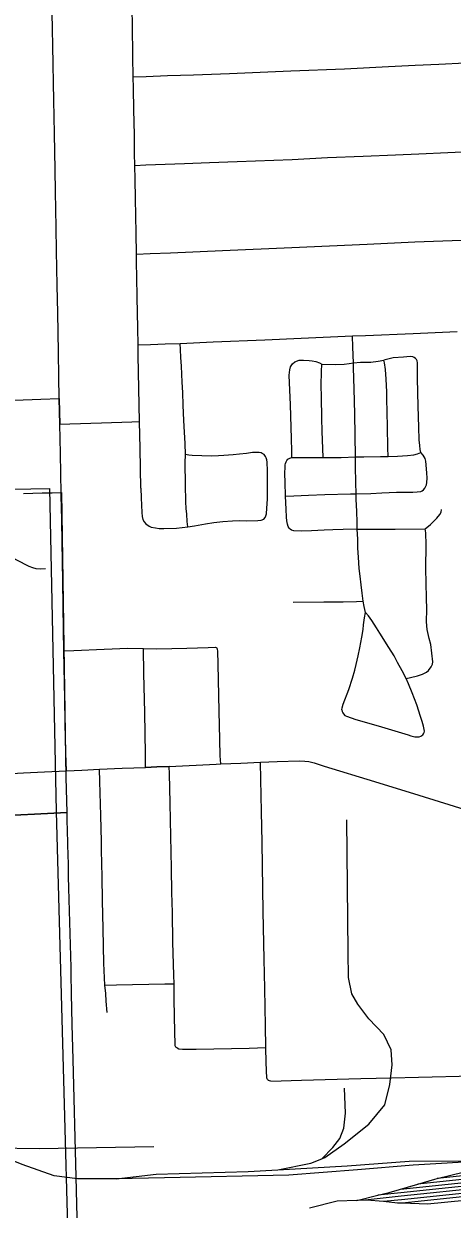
# Model space of a CAD drawing. Extents: x -59 to 82, y -3 to 49.
# Drawn here: x -11.841 to -11.556, y 33.772 to 34.562 of the extents above; entities that cross this region are included whole.
import ezdxf

# ---------------------------------------------------------------- set-up
doc = ezdxf.new("R2010")
doc.units = 0
for name, color, linetype in [('GM_X_City_Street', 7, 'Continuous'), ('GM_X_Corporation', 7, 'Continuous'), ('GM_X_County_Road', 7, 'Continuous'), ('GM_X_Rail_Line', 7, 'Continuous')]:
    doc.layers.add(name, color=color, linetype=linetype)

msp = doc.modelspace()

# ---------------------------------------------------------------- linework, layer by layer
at = {"layer": 'GM_X_City_Street'}
for points in [[(-11.76306, 34.2523), (-11.76347, 34.27886), (-11.76376, 34.29676), (-11.76467, 34.34077), (-11.76479, 34.34778), (-11.76501, 34.35889), (-11.76542, 34.37951), (-11.76565, 34.39296), (-11.76583, 34.40264), (-11.76592, 34.40829), (-11.76616, 34.42232), (-11.76661, 34.44539), (-11.76678, 34.45788), (-11.7669, 34.4674), (-11.76708, 34.47524), (-11.76728, 34.48781), (-11.76761, 34.50439), (-11.76789, 34.51878), (-11.76799, 34.52626), (-11.76822, 34.53963), (-11.76859, 34.561), (-11.76898, 34.58156), (-11.7692, 34.59068)], [(-11.76799, 34.52626), (-11.75952, 34.52658), (-11.74524, 34.52713), (-11.72803, 34.52775), (-11.70401, 34.52862), (-11.66315, 34.53029), (-11.62738, 34.5317), (-11.59813, 34.5332), (-11.58036, 34.53407), (-11.56475, 34.53484), (-11.54724, 34.53561)], [(-11.7669, 34.4674), (-11.75954, 34.46768), (-11.734, 34.46871), (-11.71723, 34.46939), (-11.69881, 34.46998), (-11.6622, 34.47137), (-11.63884, 34.47255), (-11.61516, 34.47342), (-11.5936, 34.47443), (-11.57799, 34.47516), (-11.53951, 34.47689), (-11.51977, 34.47781), (-11.50452, 34.47852), (-11.49834, 34.47877), (-11.48254, 34.47953), (-11.43757, 34.48135), (-11.41033, 34.48267), (-11.34632, 34.48565), (-11.30617, 34.48734), (-11.26412, 34.48938), (-11.23018, 34.49074), (-11.20204, 34.49216), (-11.19216, 34.49251)], [(-11.76592, 34.40829), (-11.75668, 34.40859), (-11.74327, 34.40903), (-11.70853, 34.41064), (-11.6625, 34.41277), (-11.61232, 34.41485), (-11.58068, 34.41638), (-11.54957, 34.41761), (-11.51246, 34.41933), (-11.50344, 34.41975), (-11.49537, 34.4201), (-11.46685, 34.42131), (-11.4501, 34.42203), (-11.40161, 34.42411), (-11.36156, 34.42578), (-11.32754, 34.42751), (-11.30757, 34.42846), (-11.27536, 34.4298), (-11.23595, 34.43145), (-11.19102, 34.43356)], [(-11.76479, 34.34778), (-11.75659, 34.34798), (-11.74675, 34.34844), (-11.73672, 34.34885), (-11.71475, 34.34983), (-11.68048, 34.35124), (-11.6563, 34.35228), (-11.63184, 34.35331), (-11.62211, 34.35378), (-11.61347, 34.35412), (-11.58175, 34.35548), (-11.5526, 34.35674)], [(-11.73178, 34.22671), (-11.73215, 34.23011), (-11.73242, 34.23497), (-11.73273, 34.23893), (-11.73297, 34.2434), (-11.7332, 34.25485), (-11.7334, 34.26926), (-11.73322, 34.27477), (-11.73354, 34.28211), (-11.73396, 34.28967), (-11.73434, 34.29741), (-11.73475, 34.30772), (-11.73509, 34.31614), (-11.73541, 34.32303), (-11.73601, 34.33372), (-11.7364, 34.33933), (-11.73651, 34.34478), (-11.73672, 34.34885)], [(-11.62917, 34.10478), (-11.62903, 34.10611), (-11.62841, 34.10848), (-11.62468, 34.11834), (-11.62212, 34.12591), (-11.62061, 34.13124), (-11.61961, 34.13493), (-11.6183, 34.14069), (-11.6173, 34.14614), (-11.61605, 34.15308), (-11.61511, 34.1583), (-11.61474, 34.16148), (-11.61425, 34.166), (-11.6136, 34.16953), (-11.61435, 34.17352), (-11.61511, 34.17716), (-11.61567, 34.18239), (-11.61633, 34.18795), (-11.61709, 34.19383), (-11.6178, 34.199), (-11.61826, 34.20652), (-11.6185, 34.21239), (-11.61871, 34.21839), (-11.61895, 34.22501), (-11.61913, 34.22959), (-11.61937, 34.23704), (-11.61963, 34.2449), (-11.61976, 34.24869), (-11.61991, 34.25607), (-11.62014, 34.26683), (-11.62022, 34.27316), (-11.62064, 34.3019), (-11.62102, 34.31847), (-11.62144, 34.33254), (-11.62154, 34.33577), (-11.62193, 34.34627), (-11.62211, 34.35378)], [(-11.66669, 34.247), (-11.66118, 34.24731), (-11.65153, 34.24779), (-11.64049, 34.2481), (-11.62346, 34.24858), (-11.61976, 34.24869), (-11.60999, 34.24895), (-11.60271, 34.24929), (-11.59289, 34.24962), (-11.58194, 34.24981), (-11.57907, 34.25001), (-11.57675, 34.25026), (-11.57574, 34.25065), (-11.57488, 34.25124), (-11.57397, 34.25235), (-11.57351, 34.25335), (-11.57295, 34.2547), (-11.57263, 34.25624), (-11.5724, 34.25901), (-11.5726, 34.26256), (-11.5734, 34.27027), (-11.57392, 34.27222), (-11.57517, 34.27439), (-11.5766, 34.27625), (-11.57704, 34.27812), (-11.5774, 34.28078), (-11.57778, 34.28463), (-11.57792, 34.29302), (-11.57851, 34.30706), (-11.57881, 34.3254), (-11.57889, 34.33347), (-11.57898, 34.33577), (-11.57919, 34.33709), (-11.57965, 34.33799), (-11.58025, 34.33883), (-11.58109, 34.33949), (-11.5821, 34.33996), (-11.58375, 34.34004), (-11.58827, 34.33973), (-11.59504, 34.33912), (-11.60127, 34.33763)], [(-11.66244, 34.27278), (-11.66257, 34.27705), (-11.66284, 34.28538), (-11.66351, 34.3078), (-11.6642, 34.32757), (-11.66387, 34.33131), (-11.66333, 34.3332), (-11.66213, 34.33512), (-11.66041, 34.33663), (-11.65774, 34.33754), (-11.65475, 34.33771), (-11.65104, 34.33741), (-11.64891, 34.33712), (-11.64654, 34.33674), (-11.64415, 34.33587), (-11.6426, 34.33488), (-11.63335, 34.33481), (-11.62775, 34.335), (-11.62432, 34.33534), (-11.62154, 34.33577), (-11.61684, 34.33624), (-11.61007, 34.33638), (-11.60499, 34.337), (-11.60127, 34.33763)], [(-11.64162, 34.2728), (-11.64231, 34.29036), (-11.64249, 34.29876), (-11.64286, 34.31323), (-11.64306, 34.32083), (-11.64283, 34.33012), (-11.6426, 34.33488)], [(-11.59852, 34.27356), (-11.59862, 34.2792), (-11.59895, 34.29349), (-11.59928, 34.31204), (-11.59941, 34.31645), (-11.59973, 34.32502), (-11.60015, 34.33144), (-11.60088, 34.33586), (-11.60127, 34.33763)], [(-11.86574, 34.31105), (-11.86445, 34.31047), (-11.86275, 34.31035), (-11.84699, 34.31095), (-11.82939, 34.31158), (-11.8173, 34.31201)], [(-11.8173, 34.31201), (-11.81709, 34.30331), (-11.8169, 34.29498)], [(-11.8169, 34.29498), (-11.81022, 34.2952), (-11.78919, 34.29592), (-11.76893, 34.29659), (-11.76376, 34.29676)], [(-11.76306, 34.2523), (-11.76274, 34.24587), (-11.76236, 34.23625), (-11.76206, 34.23351), (-11.76166, 34.2315), (-11.76084, 34.22989), (-11.75958, 34.22855), (-11.75739, 34.22706), (-11.75604, 34.22648), (-11.75317, 34.22587), (-11.75068, 34.22563), (-11.74773, 34.2255), (-11.73933, 34.22569), (-11.7355, 34.22611), (-11.73178, 34.22671), (-11.72726, 34.22734), (-11.71989, 34.22856), (-11.71438, 34.22944), (-11.70844, 34.2302), (-11.70209, 34.2307), (-11.69709, 34.23081), (-11.69269, 34.2307), (-11.68509, 34.2308), (-11.68289, 34.23115), (-11.68122, 34.23181), (-11.68022, 34.23287), (-11.67973, 34.23393), (-11.67933, 34.23531), (-11.6791, 34.23902), (-11.67877, 34.24498), (-11.67866, 34.2489), (-11.67878, 34.26537), (-11.67888, 34.26842), (-11.67899, 34.26973), (-11.67925, 34.27134), (-11.6797, 34.2726), (-11.68012, 34.27352), (-11.68103, 34.27474), (-11.68224, 34.27555), (-11.68301, 34.27595), (-11.68428, 34.27625), (-11.68879, 34.27605), (-11.69276, 34.27548), (-11.6974, 34.27493), (-11.70162, 34.27463), (-11.70766, 34.27426), (-11.7113, 34.27399), (-11.716, 34.27381), (-11.72879, 34.27405), (-11.73096, 34.27439), (-11.73322, 34.27477)], [(-11.61895, 34.22501), (-11.62832, 34.22482), (-11.63521, 34.22462), (-11.64107, 34.22445), (-11.64938, 34.22407), (-11.65598, 34.22372), (-11.66129, 34.22408), (-11.66271, 34.22446), (-11.66364, 34.22505), (-11.66431, 34.22578), (-11.66486, 34.22682), (-11.66545, 34.22842), (-11.6658, 34.23068), (-11.66604, 34.23305), (-11.66636, 34.23832), (-11.66669, 34.247), (-11.66701, 34.25636), (-11.6672, 34.26185), (-11.66703, 34.26676), (-11.66692, 34.26788), (-11.66663, 34.2689), (-11.6663, 34.26986), (-11.66581, 34.27076), (-11.66511, 34.27166), (-11.66395, 34.2724), (-11.66244, 34.27278), (-11.64162, 34.2728), (-11.62974, 34.27292), (-11.62022, 34.27316), (-11.61459, 34.27324), (-11.60364, 34.27341), (-11.59852, 34.27356), (-11.5922, 34.27371), (-11.58551, 34.27419), (-11.58138, 34.27466), (-11.57889, 34.27531), (-11.5766, 34.27625)], [(-11.95508, 34.26545), (-11.94469, 34.2596), (-11.93516, 34.25424), (-11.9253, 34.2488), (-11.91752, 34.24447), (-11.90861, 34.2395), (-11.89986, 34.23463), (-11.88875, 34.22844), (-11.87826, 34.2226), (-11.87009, 34.21805), (-11.86172, 34.2135), (-11.85327, 34.2089), (-11.84567, 34.20477), (-11.83742, 34.20041), (-11.83504, 34.19951), (-11.8329, 34.19893), (-11.83002, 34.19877), (-11.82642, 34.19895)], [(-11.61895, 34.22501), (-11.59375, 34.22519), (-11.57387, 34.22533), (-11.57033, 34.22818), (-11.56595, 34.23252), (-11.56414, 34.23478), (-11.56327, 34.23642), (-11.56298, 34.23824)], [(-11.58646, 34.12562), (-11.58354, 34.12629), (-11.57897, 34.12743), (-11.57553, 34.12856), (-11.57298, 34.12986), (-11.57156, 34.13089), (-11.56979, 34.13332), (-11.56902, 34.13511), (-11.56861, 34.13682), (-11.57, 34.14821), (-11.57106, 34.15221), (-11.57238, 34.15828), (-11.57272, 34.16063), (-11.57285, 34.1636), (-11.5727, 34.1716), (-11.57285, 34.17946), (-11.57336, 34.19898), (-11.57323, 34.21462), (-11.57347, 34.22262), (-11.57387, 34.22533)], [(-11.66162, 34.17647), (-11.64132, 34.17658), (-11.62826, 34.17675), (-11.61941, 34.17698), (-11.61511, 34.17716)], [(-11.62917, 34.10478), (-11.62896, 34.10359), (-11.62868, 34.10268), (-11.62823, 34.10209), (-11.62719, 34.10108), (-11.62623, 34.1005), (-11.61989, 34.09832), (-11.61293, 34.09633), (-11.60284, 34.09344), (-11.59617, 34.09144), (-11.58519, 34.08806), (-11.58327, 34.08744), (-11.5806, 34.08683), (-11.57902, 34.0867), (-11.57789, 34.08678), (-11.57673, 34.08713), (-11.57593, 34.0876), (-11.57532, 34.08813), (-11.57487, 34.08876), (-11.57446, 34.08959), (-11.57423, 34.09051), (-11.57483, 34.09396), (-11.5758, 34.09697), (-11.57696, 34.10035), (-11.57944, 34.10811), (-11.58237, 34.11617), (-11.58487, 34.122), (-11.58646, 34.12562), (-11.58907, 34.13075), (-11.59219, 34.13623), (-11.59455, 34.14062), (-11.59801, 34.14637), (-11.60395, 34.15577), (-11.6061, 34.15936), (-11.60931, 34.16435), (-11.61162, 34.16735), (-11.6136, 34.16953)], [(-11.81413, 34.14407), (-11.80748, 34.14424), (-11.78746, 34.14509), (-11.77168, 34.14575), (-11.76117, 34.14555), (-11.75236, 34.14537), (-11.73234, 34.14589), (-11.7182, 34.14632), (-11.7134, 34.14642), (-11.7124, 34.14596)], [(-11.75978, 34.06646), (-11.75996, 34.07525), (-11.76037, 34.10303), (-11.76102, 34.12895), (-11.76117, 34.14555)], [(-11.70984, 34.0687), (-11.71012, 34.07407), (-11.71035, 34.08503), (-11.71075, 34.10379), (-11.71159, 34.13507), (-11.71183, 34.14379), (-11.71198, 34.14509), (-11.7124, 34.14596)], [(-11.78544, 33.90314), (-11.78599, 33.91064), (-11.78622, 33.91574), (-11.78686, 33.92142), (-11.78764, 33.93608), (-11.78799, 33.95881), (-11.78841, 33.97788), (-11.78871, 33.99362), (-11.78904, 34.01139), (-11.78915, 34.01712), (-11.78951, 34.03446), (-11.79021, 34.05693), (-11.79047, 34.0652)], [(-11.74417, 34.06712), (-11.75222, 34.06678), (-11.75978, 34.06646)], [(-11.73872, 33.87958), (-11.73963, 33.88015), (-11.74002, 33.881), (-11.74022, 33.88238), (-11.74035, 33.89008), (-11.7407, 33.91192), (-11.74087, 33.92231), (-11.74101, 33.92796), (-11.74158, 33.95002), (-11.74191, 33.9698), (-11.74229, 33.98316), (-11.74266, 33.9992), (-11.74325, 34.03121), (-11.74346, 34.04277), (-11.74397, 34.06212), (-11.74417, 34.06712)], [(-11.67971, 33.87993), (-11.68, 33.8944), (-11.6805, 33.91924), (-11.68096, 33.93869), (-11.68153, 33.97048), (-11.68224, 34.01651), (-11.68268, 34.03694), (-11.68309, 34.05825), (-11.68347, 34.06983)], [(-11.78686, 33.92142), (-11.7792, 33.92157), (-11.74702, 33.92224), (-11.74087, 33.92231)], [(-11.73872, 33.87958), (-11.73765, 33.87904), (-11.73528, 33.87869), (-11.72614, 33.87885), (-11.69095, 33.87953), (-11.67971, 33.87993)], [(-11.67658, 33.8575), (-11.67733, 33.8576), (-11.67782, 33.85778), (-11.6781, 33.85795), (-11.67835, 33.85815), (-11.67857, 33.85839), (-11.67876, 33.85865), (-11.67891, 33.85893), (-11.67903, 33.85923), (-11.67911, 33.85954), (-11.67956, 33.86989), (-11.67971, 33.87993)], [(-11.67658, 33.8575), (-11.65617, 33.85808), (-11.61663, 33.85919), (-11.59624, 33.85972), (-11.5782, 33.86011), (-11.54205, 33.86094), (-11.51788, 33.86169), (-11.48941, 33.86257), (-11.43942, 33.86411), (-11.41678, 33.86481), (-11.39353, 33.86554), (-11.38093, 33.86605), (-11.36061, 33.86657), (-11.34184, 33.86727), (-11.3227, 33.86773), (-11.28189, 33.86904), (-11.26161, 33.86979), (-11.24192, 33.87032), (-11.22397, 33.87103), (-11.20825, 33.87145), (-11.17994, 33.87227)]]:
    msp.add_lwpolyline(points, dxfattribs=at)
at = {"layer": 'GM_X_Corporation'}
for points in [[(-12.94952, 34.53065), (-12.13355, 34.57285), (-12.13279, 34.43534), (-12.12931, 34.39512), (-12.12748, 34.36702), (-11.96631, 34.36379), (-11.96647, 34.34365), (-11.87346, 34.26486), (-11.87332, 34.25119), (-11.82366, 34.25209), (-11.81938, 34.03713), (-11.8061, 33.55749), (-11.48845, 33.56313), (-11.48551, 33.4285), (-11.36313, 33.4366), (-11.24118, 33.44043), (-11.23416, 33.47166), (-11.03971, 33.47593), (-11.0263, 33.49734), (-11.02339, 33.50839), (-11.02024, 33.53198)], [(-11.84105, 34.24889), (-11.8348, 34.24905), (-11.82855, 34.2492), (-11.82249, 34.24935), (-11.82186, 34.24937), (-11.81583, 34.24958), (-11.81291, 34.0597), (-11.8123, 34.03637), (-11.83369, 34.03534), (-11.89763, 34.03226)], [(-11.89763, 34.03226), (-11.83369, 34.03534), (-11.8123, 34.03637), (-11.81218, 34.03156), (-11.81198, 34.02399), (-11.81179, 34.01644), (-11.81173, 34.01423), (-11.81159, 34.00885), (-11.8114, 34.00127), (-11.8112, 33.99368), (-11.81101, 33.98609), (-11.81081, 33.97854), (-11.81062, 33.97096), (-11.81042, 33.96337), (-11.81023, 33.95582), (-11.81003, 33.9482), (-11.80983, 33.94065), (-11.80964, 33.93307), (-11.80944, 33.92551), (-11.80927, 33.91887), (-11.80929, 33.91579), (-11.80882, 33.89529), (-11.80813, 33.87193), (-11.80623, 33.79383), (-11.80403, 33.70342)]]:
    msp.add_lwpolyline(points, dxfattribs=at)
at = {"layer": 'GM_X_County_Road'}
for p, q in [((-11.81597, 34.24702), (-11.816, 34.24891)), ((-11.74417, 34.06712), (-11.71287, 34.06856))]:
    msp.add_line(p, q, dxfattribs=at)
for points in [[(-11.8173, 34.31201), (-11.81743, 34.32663), (-11.81777, 34.343), (-11.81814, 34.36918), (-11.81853, 34.38748), (-11.81902, 34.41047), (-11.81932, 34.42599), (-11.81974, 34.44989), (-11.81999, 34.46435), (-11.82046, 34.48854), (-11.82079, 34.51084), (-11.82107, 34.52206), (-11.82139, 34.53494), (-11.82161, 34.54675), (-11.82174, 34.55832), (-11.82219, 34.57962)], [(-11.8169, 34.29498), (-11.81709, 34.30331), (-11.8173, 34.31201)], [(-11.816, 34.24891), (-11.81644, 34.27544), (-11.8169, 34.29498)], [(-11.81251, 34.0642), (-11.81284, 34.07589), (-11.81325, 34.09594), (-11.81343, 34.11238), (-11.81394, 34.13318), (-11.81413, 34.14407), (-11.81443, 34.15801), (-11.81486, 34.18991), (-11.8151, 34.20402), (-11.81533, 34.21624), (-11.81561, 34.2311), (-11.81585, 34.2395), (-11.81597, 34.24702)], [(-11.91364, 34.0583), (-11.91168, 34.05842), (-11.89779, 34.05929), (-11.88309, 34.06021), (-11.86856, 34.06126), (-11.84103, 34.06289), (-11.82716, 34.06353), (-11.81251, 34.0642)], [(-11.81251, 34.0642), (-11.80223, 34.06467), (-11.79047, 34.0652), (-11.77548, 34.06582), (-11.75978, 34.06646)], [(-11.75978, 34.06646), (-11.75222, 34.06678), (-11.74417, 34.06712)], [(-11.71287, 34.06856), (-11.70984, 34.0687), (-11.69644, 34.06927), (-11.68347, 34.06983), (-11.67229, 34.07029), (-11.6575, 34.07076), (-11.65378, 34.07062), (-11.6513, 34.07025), (-11.64767, 34.06937), (-11.6409, 34.06729), (-11.6076, 34.05696), (-11.57812, 34.0479), (-11.54461, 34.03756)]]:
    msp.add_lwpolyline(points, dxfattribs=at)
at = {"layer": 'GM_X_Rail_Line'}
for p, q in [((-11.56581, 33.79263), (-11.5486, 33.79677)), ((-11.61933, 33.77807), (-11.60538, 33.78147)), ((-11.61373, 33.77826), (-11.61933, 33.77807))]:
    msp.add_line(p, q, dxfattribs=at)
for points in [[(-11.6425, 33.80581), (-11.64063, 33.80657), (-11.62762, 33.8158), (-11.6112, 33.82875), (-11.6007, 33.84164), (-11.59737, 33.85521), (-11.59576, 33.86826), (-11.59635, 33.87834), (-11.60139, 33.88863), (-11.61137, 33.89887), (-11.61862, 33.90865), (-11.62264, 33.9155), (-11.62472, 33.92655), (-11.62512, 33.94328), (-11.62596, 34.0316)], [(-11.6425, 33.80581), (-11.63513, 33.81326), (-11.63056, 33.8193), (-11.628, 33.82609), (-11.62686, 33.8361), (-11.62748, 33.8527)], [(-11.7793, 33.79247), (-11.80499, 33.79247), (-11.82057, 33.79429), (-11.84188, 33.80197), (-11.86915, 33.81303), (-11.87967, 33.81868)], [(-11.87967, 33.81868), (-11.86026, 33.81311), (-11.83062, 33.81265), (-11.75431, 33.81386)], [(-11.53292, 33.80439), (-11.58179, 33.80147), (-11.61881, 33.79841), (-11.66447, 33.79478), (-11.7472, 33.79302), (-11.7793, 33.79247)], [(-11.67187, 33.79838), (-11.64998, 33.80279), (-11.6425, 33.80581)], [(-11.67187, 33.79838), (-11.62575, 33.80105), (-11.58454, 33.80415), (-11.53292, 33.80439)], [(-11.31914, 33.80148), (-11.34069, 33.80245), (-11.37666, 33.80434), (-11.39673, 33.80465), (-11.42321, 33.80289), (-11.59019, 33.7854)], [(-11.33408, 33.80448), (-11.34057, 33.80478), (-11.37658, 33.80666), (-11.39679, 33.80698), (-11.42341, 33.80521), (-11.57862, 33.78895)], [(-11.34944, 33.80757), (-11.3765, 33.80898), (-11.39685, 33.8093), (-11.42361, 33.80753), (-11.56581, 33.79263)], [(-11.7793, 33.79247), (-11.75266, 33.79542), (-11.69167, 33.79723), (-11.67187, 33.79838)], [(-11.28926, 33.79548), (-11.34092, 33.79781), (-11.37682, 33.79969), (-11.39661, 33.8), (-11.42281, 33.79826), (-11.58971, 33.78078), (-11.61373, 33.77826)], [(-11.3042, 33.79848), (-11.3408, 33.80013), (-11.37674, 33.80201), (-11.39667, 33.80233), (-11.42301, 33.80058), (-11.58995, 33.78309), (-11.60538, 33.78147)], [(-11.27108, 33.79183), (-11.28689, 33.79305), (-11.34103, 33.79549), (-11.3769, 33.79736), (-11.39655, 33.79767), (-11.42261, 33.79594), (-11.58946, 33.77846), (-11.60164, 33.77719)], [(-11.60538, 33.78147), (-11.59768, 33.78335), (-11.57862, 33.78895)], [(-11.25224, 33.78805), (-11.28703, 33.79073), (-11.34114, 33.79317), (-11.37698, 33.79504), (-11.39649, 33.79535), (-11.42241, 33.79362), (-11.58922, 33.77615)], [(-11.22076, 33.78324), (-11.25833, 33.78559), (-11.31689, 33.78823), (-11.36211, 33.79051), (-11.39251, 33.79268), (-11.41201, 33.79126), (-11.57216, 33.77547), (-11.58922, 33.77615)], [(-11.57862, 33.78895), (-11.56738, 33.79225), (-11.56581, 33.79263)], [(-11.61933, 33.77807), (-11.63245, 33.77761), (-11.65068, 33.77276)], [(-11.60164, 33.77719), (-11.61294, 33.77829), (-11.61373, 33.77826)], [(-11.58922, 33.77615), (-11.59218, 33.77627), (-11.60164, 33.77719)]]:
    msp.add_lwpolyline(points, dxfattribs=at)

doc.saveas('drawing.dxf')
